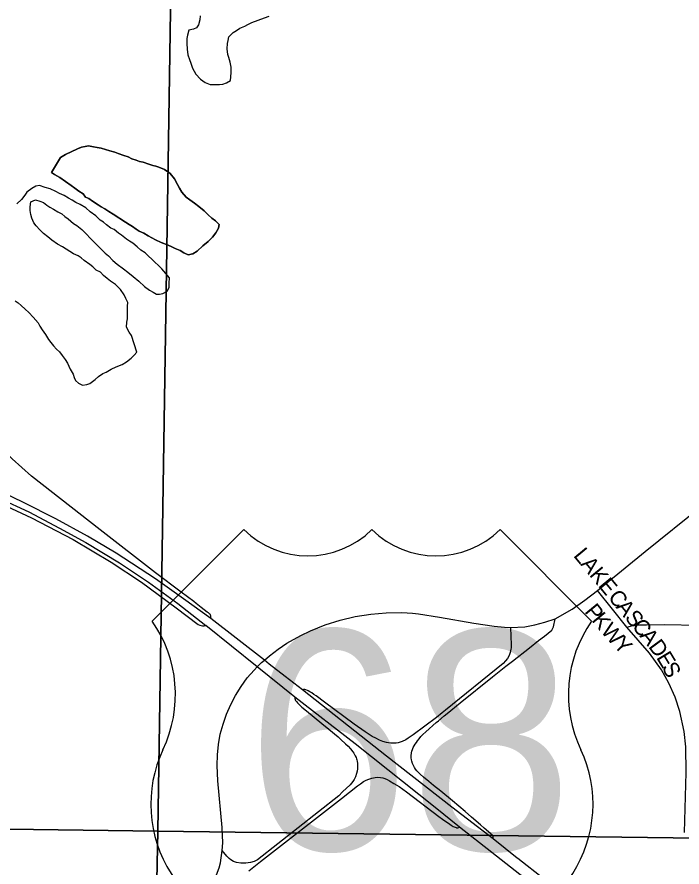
# Model space of a CAD drawing. Extents: x 1587405 to 1714697, y 1028970 to 1155083.
# Drawn here: x 1645208 to 1647315, y 1103006 to 1105700 of the extents above; entities that cross this region are included whole.
import ezdxf

# ---------------------------------------------------------------- set-up
doc = ezdxf.new("R2010")
doc.units = 0
for name, color, linetype in [('GM_X_City_Street', 7, 'Continuous'), ('GM_X_City_Street_Text', 7, 'Continuous'), ('GM_X_Interchange_Ramps', 7, 'Continuous'), ('GM_X_Minor_Lake', 7, 'Continuous'), ('GM_X_Section', 7, 'Continuous'), ('GM_X_State_Route', 7, 'Continuous'), ('GM_X_US_Location', 7, 'Continuous'), ('GM_X_US_Route', 7, 'Continuous'), ('GM_X_US_Shield', 7, 'Continuous')]:
    doc.layers.add(name, color=color, linetype=linetype)

msp = doc.modelspace()

# ---------------------------------------------------------------- linework, layer by layer
at = {"layer": 'GM_X_City_Street'}
for points in [[(1647047.4, 1103881.8), (1647071.8, 1103901.8), (1647198.2, 1104005.5), (1647376.9, 1104149.8), (1647410.2, 1104176.9)], [(1647140.4, 1103766.2), (1647159.4, 1103771.5), (1647169.9, 1103773), (1647177.6, 1103773.5), (1647202.8, 1103773.7), (1647260.2, 1103774.3), (1647365.3, 1103772.3), (1647377, 1103772.9), (1647381.7, 1103773.7), (1647388.9, 1103775.6), (1647393.5, 1103778.1), (1647397.5, 1103780.9), (1647402.1, 1103785.3), (1647404.1, 1103788), (1647405.3, 1103792.3), (1647406.2, 1103799.8), (1647407.1, 1103845.4), (1647410.1, 1103968.5), (1647411.4, 1104055.7), (1647411, 1104139.3), (1647410.2, 1104176.9)], [(1646912.8, 1103792.1), (1646967.4, 1103823.4), (1647007.4, 1103851.3), (1647047.4, 1103881.8)], [(1647140.4, 1103766.2), (1647094.2, 1103822.6), (1647047.4, 1103881.8)], [(1645858.1, 1103058.5), (1645859.5, 1103082.6), (1645857.7, 1103131.4), (1645844.6, 1103278.5), (1645842.1, 1103327.9), (1645842.7, 1103361), (1645845.8, 1103394.1), (1645852, 1103426.8), (1645860.8, 1103458.8), (1645871.9, 1103490.1), (1645885.1, 1103520.4), (1645900.4, 1103549.9), (1645917.8, 1103578.1), (1645937.5, 1103604.9), (1645959.3, 1103630), (1645969, 1103639.9), (1645983, 1103653.6), (1645992, 1103661), (1646008.3, 1103675.6), (1646035.1, 1103696.1), (1646063.1, 1103714.9), (1646107.1, 1103740), (1646137.4, 1103754.5), (1646183.9, 1103773.4), (1646231.3, 1103788.4), (1646279.5, 1103799.8), (1646328.5, 1103807.6), (1646377.9, 1103811.7), (1646427.5, 1103812.4), (1646460.5, 1103810.6), (1646480.4, 1103808.2), (1646546, 1103798), (1646655.1, 1103778.3), (1646719.8, 1103769.1), (1646752.3, 1103766), (1646771.1, 1103765.1)], [(1646771.1, 1103765.1), (1646816.8, 1103767.4), (1646848.5, 1103773.2), (1646880.2, 1103782.2), (1646912.8, 1103792.1)], [(1647322.8, 1103114.9), (1647328.4, 1103305.6), (1647327.1, 1103387.1), (1647321.8, 1103435.3), (1647307.9, 1103498.4), (1647293, 1103544.6), (1647273.6, 1103588.8), (1647249.5, 1103630.7), (1647211.8, 1103683.6), (1647140.4, 1103766.2)], [(1645805.9, 1102915.1), (1645822.5, 1102944.1), (1645837, 1102972.9), (1645848.2, 1103003.1), (1645852.3, 1103018.7), (1645858.1, 1103058.5)]]:
    msp.add_lwpolyline(points, dxfattribs=at)
at = {"layer": 'GM_X_Interchange_Ramps'}
for points in [[(1645822.5, 1103793), (1645735.2, 1103855.4), (1645647, 1103919.2), (1645521.8, 1104000.7), (1645431.3, 1104054.2), (1645330.8, 1104109.3), (1645228.7, 1104161.4), (1645125.3, 1104210.6)], [(1645107.9, 1104179.7), (1645253.9, 1104112.6), (1645385.8, 1104043.4), (1645506.6, 1103971.8), (1645601.9, 1103908.7), (1645712.2, 1103827.5), (1645782, 1103774.9), (1645787, 1103771.9), (1645791.3, 1103770.8), (1645796, 1103770.2), (1645801.2, 1103770.2), (1645806.1, 1103770.8)], [(1646716.6, 1103094.8), (1646716.5, 1103097.3), (1646716.4, 1103099.7), (1646716.3, 1103101.1), (1646716.1, 1103102.4), (1646715.8, 1103103.2), (1646715.4, 1103104.2), (1646714.8, 1103105.3), (1646714, 1103106.5), (1646713.2, 1103107.5), (1646712.1, 1103108.7), (1646710.6, 1103110.1), (1646708.7, 1103111.5), (1646701.3, 1103117.8), (1646687.8, 1103129), (1646676, 1103139.3), (1646648.1, 1103163.5), (1646628.1, 1103181.3), (1646587.9, 1103215.5), (1646550.3, 1103245.8), (1646527.9, 1103264.7), (1646512.9, 1103276.4), (1646495.7, 1103290.8), (1646485.4, 1103299.6), (1646479.7, 1103305.3), (1646474.6, 1103310.8), (1646470.6, 1103315.9), (1646466.8, 1103321.5), (1646463.8, 1103327.2), (1646461.1, 1103333.4), (1646458.7, 1103341.2), (1646457.6, 1103346), (1646457, 1103351.9), (1646456.8, 1103358.5), (1646457.9, 1103367.5), (1646459.1, 1103373.4), (1646460.8, 1103378.5), (1646463.6, 1103384.8), (1646466.5, 1103390.3), (1646469.3, 1103395.1), (1646473.5, 1103401), (1646477.1, 1103406.1), (1646481.7, 1103412.4), (1646487.5, 1103419.2), (1646494.2, 1103426.2), (1646502.8, 1103434.1), (1646536.2, 1103463.6), (1646543.2, 1103469.6), (1646561.3, 1103484.6), (1646570.4, 1103492.5), (1646611.6, 1103526.4), (1646714.9, 1103608.7), (1646757.2, 1103642), (1646778.3, 1103657.8), (1646831.3, 1103700.9), (1646860.4, 1103724.2), (1646878.7, 1103737.2), (1646902, 1103756.2), (1646907.5, 1103766.7), (1646912.8, 1103792.1)], [(1646771.1, 1103765.1), (1646773.9, 1103710.5), (1646773.2, 1103700.3), (1646773, 1103695.9), (1646771.8, 1103690.5), (1646770.7, 1103685.6), (1646768.7, 1103679.5), (1646766.1, 1103674.4), (1646761.9, 1103667.1), (1646755.8, 1103659.1), (1646748.4, 1103651.1), (1646565.6, 1103503), (1646555.4, 1103494.4), (1646536.6, 1103479.6), (1646463.4, 1103424.7), (1646447.4, 1103413.9), (1646440, 1103409.3), (1646428.1, 1103403.6), (1646422.3, 1103401.6), (1646415.8, 1103399.8), (1646408.9, 1103398.8), (1646400.9, 1103398.2), (1646391.8, 1103398.5), (1646384.8, 1103399.1), (1646378.3, 1103400.2), (1646367.2, 1103403.9), (1646356.7, 1103408.3), (1646344.7, 1103413.8), (1646333.7, 1103419.9), (1646311.2, 1103433.8), (1646276, 1103458.3), (1646182.1, 1103528.7), (1646155.9, 1103548), (1646148.8, 1103552.9), (1646141.7, 1103557.4), (1646135.6, 1103561.3), (1646130.2, 1103564.2), (1646127.8, 1103565.3), (1646123.3, 1103567.1), (1646121.8, 1103567.5), (1646119.6, 1103568), (1646117.3, 1103568.2), (1646115.1, 1103568.1), (1646112.2, 1103567.4)], [(1646088.3, 1103543.7), (1646088.2, 1103541.7), (1646088.5, 1103538.7), (1646088.7, 1103537.4), (1646088.9, 1103536.4), (1646089.4, 1103535.2), (1646090, 1103534), (1646090.9, 1103532.7), (1646092.9, 1103530.1), (1646096.6, 1103525.7), (1646099.6, 1103522.6), (1646102.9, 1103519.5), (1646107.4, 1103515.6), (1646110.4, 1103512.8), (1646124.9, 1103501), (1646174.2, 1103460.3), (1646196.2, 1103442.8), (1646225.8, 1103418.2), (1646234.3, 1103410.1), (1646249.2, 1103396.5), (1646256.9, 1103388.4), (1646264.5, 1103380.2), (1646272, 1103371.4), (1646275.4, 1103366.7), (1646277.6, 1103362.6), (1646279.8, 1103358.5), (1646282.3, 1103352.7), (1646283.5, 1103349.2), (1646284.5, 1103345.1), (1646285.4, 1103341.4), (1646286.4, 1103333.8), (1646287.1, 1103328.6), (1646286.9, 1103323.6), (1646286.4, 1103317.4), (1646285.4, 1103310.1), (1646283.7, 1103301.9), (1646280.4, 1103292), (1646276.3, 1103283.3), (1646272, 1103276.5), (1646263.1, 1103265.9), (1646239.5, 1103244.1), (1646227.2, 1103231.7), (1645969.4, 1103028.4), (1645958.8, 1103023.5), (1645947.3, 1103019.7), (1645933, 1103018), (1645925.3, 1103017.9), (1645916.8, 1103018.4), (1645903.3, 1103020.4), (1645894.1, 1103023.2), (1645885.4, 1103028.2), (1645879.6, 1103032.8), (1645872.4, 1103039.9), (1645858.1, 1103058.5)], [(1645942.7, 1102993.7), (1645979.8, 1103023.4), (1646236.5, 1103222.7), (1646287.1, 1103263.1), (1646296, 1103269.4), (1646305.9, 1103276.4), (1646313.8, 1103280.9), (1646322.5, 1103284.6), (1646332.4, 1103287.4), (1646342.4, 1103289.2), (1646351.1, 1103290.1), (1646359.5, 1103289.8), (1646367, 1103288.7), (1646373.4, 1103286.4), (1646380.6, 1103283.1), (1646388, 1103279.3), (1646402.3, 1103270.7), (1646418.4, 1103261), (1646441.8, 1103244.6), (1646544.2, 1103166), (1646555.7, 1103157.6), (1646563.6, 1103152.1), (1646575.1, 1103144.6), (1646583.8, 1103138.7), (1646590.3, 1103134.7), (1646593.5, 1103133), (1646596.1, 1103131.8), (1646599, 1103130.9), (1646600.8, 1103130.5), (1646602.3, 1103130.4), (1646604.7, 1103130.5), (1646607.5, 1103131), (1646610.2, 1103131.8)]]:
    msp.add_lwpolyline(points, dxfattribs=at)
at = {"layer": 'GM_X_Minor_Lake'}
for points in [[(1645787.8, 1105703.2), (1645787.5, 1105691.2), (1645783.2, 1105675.2), (1645777, 1105665.3), (1645766.9, 1105661.5), (1645752.7, 1105657.8), (1645748.4, 1105641.8), (1645746.2, 1105631.8), (1645745.9, 1105615.8), (1645747.5, 1105597.7), (1645749.2, 1105579.6), (1645754.9, 1105565.4), (1645758.6, 1105553.3), (1645764.3, 1105537.1), (1645774, 1105518.9), (1645789.7, 1105502.5), (1645803.6, 1105492.2), (1645819.5, 1105485.9), (1645837.5, 1105485.5), (1645849.6, 1105485.3), (1645859.6, 1105487.1), (1645871.8, 1105490.8), (1645884, 1105498.6), (1645886.5, 1105522.6), (1645886.8, 1105540.7), (1645883.1, 1105556.8), (1645879.4, 1105570.9), (1645875.6, 1105581), (1645874, 1105599.1), (1645874.3, 1105615.2), (1645876.5, 1105625.2), (1645878.7, 1105637.1), (1645893.1, 1105650.9), (1645903.2, 1105656.7), (1645913.4, 1105664.5), (1645929.6, 1105670.2), (1645939.7, 1105676), (1645951.9, 1105681.8), (1645992.3, 1105697.1), (1646006.5, 1105702.8)], [(1645848.6, 1105041.9), (1645836.8, 1105054.2), (1645825, 1105062.5), (1645813.1, 1105072.8), (1645801.3, 1105085), (1645783.6, 1105099.4), (1645769.7, 1105109.7), (1645755.9, 1105120.1), (1645744, 1105128.3), (1645730.3, 1105144.6), (1645722.5, 1105156.8), (1645716.7, 1105169), (1645707.1, 1105187.2), (1645693.4, 1105203.6), (1645675.6, 1105216), (1645657.7, 1105224.3), (1645647.7, 1105226.6), (1645637.7, 1105228.8), (1645625.7, 1105233), (1645607.8, 1105239.4), (1645595.8, 1105241.6), (1645585.9, 1105245.9), (1645571.9, 1105250.2), (1645560, 1105256.4), (1645546, 1105260.7), (1645528.1, 1105267.1), (1645518.2, 1105271.3), (1645502.2, 1105275.6), (1645488.2, 1105279.9), (1645474.3, 1105284.2), (1645462.3, 1105286.5), (1645450.3, 1105288.7), (1645434.3, 1105291.1), (1645424.2, 1105289.2), (1645412.1, 1105287.5), (1645400, 1105281.7), (1645361.5, 1105264.4), (1645345.3, 1105254.7), (1645317.2, 1105206.5)], [(1645317.2, 1105206.5), (1645345.3, 1105254.7), (1645361.5, 1105264.4), (1645400, 1105281.7), (1645412.1, 1105287.5), (1645424.2, 1105289.2), (1645434.3, 1105291.1), (1645450.3, 1105288.7), (1645462.3, 1105286.5), (1645474.3, 1105284.2), (1645488.2, 1105279.9), (1645502.2, 1105275.6), (1645518.2, 1105271.3), (1645528.1, 1105267.1), (1645546, 1105260.7), (1645560, 1105256.4), (1645571.9, 1105250.2), (1645585.9, 1105245.9), (1645595.8, 1105241.6), (1645607.8, 1105239.4), (1645625.7, 1105233), (1645637.7, 1105228.8), (1645647.7, 1105226.6), (1645657.7, 1105224.3), (1645675.6, 1105216), (1645693.4, 1105203.6), (1645707.1, 1105187.2), (1645716.7, 1105169), (1645722.5, 1105156.8), (1645730.3, 1105144.6), (1645744, 1105128.3), (1645755.9, 1105120.1), (1645769.7, 1105109.7), (1645783.6, 1105099.4), (1645801.3, 1105085), (1645813.1, 1105072.8), (1645825, 1105062.5), (1645836.8, 1105054.2), (1645848.6, 1105041.9), (1645846.4, 1105030), (1645838.1, 1105016.1), (1645827.7, 1105002.2), (1645813.4, 1104988.5), (1645797.1, 1104974.8), (1645778.7, 1104957.1), (1645764.5, 1104949.4), (1645750.3, 1104945.6), (1645736.4, 1104951.9), (1645724.6, 1104960.2), (1645708.6, 1104966.5), (1645698.7, 1104970.8), (1645686.8, 1104977), (1645664.9, 1104985.5), (1645647, 1104993.9), (1645635.1, 1105000.1), (1645623.2, 1105006.4), (1645609.3, 1105014.7), (1645595.4, 1105021), (1645585.4, 1105027.2), (1645573.6, 1105035.5), (1645563.7, 1105041.7), (1645551.8, 1105049.9), (1645512.2, 1105074.8), (1645498.3, 1105083.1), (1645486.4, 1105091.4), (1645474.5, 1105097.6), (1645464.6, 1105103.9), (1645446.8, 1105116.3), (1645434.9, 1105124.5), (1645425, 1105128.8), (1645417.1, 1105138.9), (1645403.3, 1105147.2), (1645391.4, 1105157.5), (1645379.6, 1105165.8), (1645361.8, 1105178.2), (1645343.9, 1105190.6), (1645326.1, 1105201), (1645317.2, 1105206.5)], [(1645317.2, 1105206.5), (1645326.1, 1105201), (1645343.9, 1105190.6), (1645361.8, 1105178.2), (1645379.6, 1105165.8), (1645391.4, 1105157.5), (1645403.3, 1105147.2), (1645417.1, 1105138.9), (1645425, 1105128.8), (1645434.9, 1105124.5), (1645446.8, 1105116.3), (1645464.6, 1105103.9), (1645474.5, 1105097.6), (1645486.4, 1105091.4), (1645498.3, 1105083.1), (1645512.2, 1105074.8), (1645551.8, 1105049.9), (1645563.7, 1105041.7), (1645573.6, 1105035.5), (1645585.4, 1105027.2), (1645595.4, 1105021), (1645609.3, 1105014.7), (1645623.2, 1105006.4), (1645635.1, 1105000.1), (1645647, 1104993.9), (1645664.9, 1104985.5), (1645686.8, 1104977), (1645698.7, 1104970.8), (1645708.6, 1104966.5), (1645724.6, 1104960.2), (1645736.4, 1104951.9), (1645750.3, 1104945.6), (1645764.5, 1104949.4), (1645778.7, 1104957.1), (1645797.1, 1104974.8), (1645813.4, 1104988.5), (1645827.7, 1105002.2), (1645838.1, 1105016.1), (1645846.4, 1105030), (1645848.6, 1105041.9)], [(1645690.1, 1104842.5), (1645690.4, 1104856.6), (1645690.7, 1104872.6), (1645678.9, 1104886.9), (1645667.2, 1104901.2), (1645655.4, 1104913.4), (1645645.5, 1104921.7), (1645614, 1104952.4), (1645600.2, 1104960.7), (1645588.3, 1104971), (1645574.5, 1104983.3), (1645564.6, 1104989.5), (1645554.7, 1104995.7), (1645538.9, 1105008.1), (1645529, 1105014.3), (1645515.2, 1105026.6), (1645505.3, 1105030.8), (1645491.4, 1105041.1), (1645481.5, 1105049.4), (1645471.6, 1105055.6), (1645457.9, 1105069.9), (1645440.1, 1105082.3), (1645426.3, 1105094.6), (1645408.4, 1105105), (1645394.5, 1105111.3), (1645382.6, 1105119.6), (1645370.7, 1105125.8), (1645356.8, 1105134.1), (1645342.9, 1105140.4), (1645331, 1105146.7), (1645313.1, 1105155.1), (1645297.2, 1105159.4), (1645279.2, 1105165.8), (1645267.2, 1105164), (1645255, 1105156.3), (1645238.7, 1105144.6), (1645232.5, 1105134.6), (1645222.1, 1105120.8), (1645207.8, 1105107.1)], [(1645570.6, 1104690.5), (1645562.8, 1104700.7), (1645555.1, 1104716.9), (1645555.4, 1104732.9), (1645557.6, 1104742.9), (1645558, 1104763), (1645558.4, 1104783), (1645558.7, 1104795), (1645552.9, 1104807.2), (1645547.1, 1104819.3), (1645535.4, 1104835.6), (1645519.7, 1104852), (1645503.9, 1104862.3), (1645494, 1104870.6), (1645482.2, 1104880.8), (1645472.3, 1104891.1), (1645458.4, 1104897.4), (1645448.6, 1104907.6), (1645438.7, 1104915.8), (1645420.9, 1104928.2), (1645411, 1104936.4), (1645401.1, 1104942.7), (1645387.2, 1104949), (1645351.6, 1104971.8), (1645335.7, 1104980.1), (1645317.9, 1104992.5), (1645306, 1105002.8), (1645292.2, 1105013.1), (1645280.4, 1105025.3), (1645268.6, 1105037.6), (1645260.8, 1105047.8), (1645255.1, 1105062), (1645251.3, 1105074.1), (1645249.5, 1105086.1), (1645249.8, 1105098.2), (1645252.1, 1105114.2), (1645266.3, 1105119.9), (1645280.2, 1105115.6), (1645292.2, 1105111.4), (1645302, 1105103.1), (1645312, 1105096.9), (1645323.9, 1105090.7), (1645337.7, 1105082.4), (1645349.7, 1105076.1), (1645359.5, 1105067.9), (1645369.4, 1105059.7), (1645387.2, 1105045.3), (1645397.1, 1105039), (1645412.9, 1105026.7), (1645426.6, 1105012.4), (1645440.4, 1104998), (1645456.1, 1104981.7), (1645487.6, 1104950.9), (1645497.4, 1104942.7), (1645511.2, 1104928.4), (1645525, 1104916.1), (1645544.8, 1104901.6), (1645558.6, 1104891.3), (1645576.4, 1104876.9), (1645594.2, 1104862.5), (1645611.9, 1104846.1), (1645627.7, 1104833.8), (1645639.6, 1104827.5), (1645649.5, 1104821.3), (1645659.5, 1104821.1), (1645669.6, 1104822.9), (1645683.8, 1104830.6), (1645690.1, 1104842.5)], [(1645201.6, 1104800.3), (1645211.5, 1104794), (1645221.4, 1104785.8), (1645233.2, 1104773.5), (1645245, 1104763.3), (1645258.7, 1104748.9), (1645274.4, 1104730.6), (1645280.2, 1104720.4), (1645288, 1104708.2), (1645297.8, 1104694), (1645307.5, 1104677.7), (1645315.3, 1104667.6), (1645323.1, 1104657.4), (1645332.9, 1104647.1), (1645342.8, 1104638.9), (1645350.6, 1104626.7), (1645360.4, 1104614.5), (1645368.1, 1104602.3), (1645375.8, 1104584.1), (1645385.5, 1104567.8), (1645389.3, 1104557.7), (1645393.1, 1104547.6), (1645403, 1104539.4), (1645414.9, 1104533.1), (1645429, 1104534.9), (1645439.1, 1104538.7), (1645455.4, 1104550.4), (1645465.6, 1104560.2), (1645479.9, 1104569.9), (1645490, 1104573.8), (1645506.2, 1104583.4), (1645522.4, 1104591.1), (1645540.6, 1104598.8), (1645554.8, 1104606.5), (1645569.1, 1104618.3), (1645579.4, 1104628.1), (1645587.6, 1104638), (1645570.6, 1104690.5)]]:
    msp.add_lwpolyline(points, dxfattribs=at)
at = {"layer": 'GM_X_Section'}
for points in [[(1640448.7, 1108458.5), (1645734.9, 1108387.2), (1645653.7, 1103119), (1640371.5, 1103190.4)], [(1645734.9, 1108387.2), (1651041.3, 1108325.5), (1650961.9, 1103051.3), (1645653.7, 1103119)], [(1645653.7, 1103119), (1645545.8, 1097805.3), (1640291.9, 1097896.4), (1640371.5, 1103190.4)], [(1650961.9, 1103051.3), (1650963.1, 1102991.2), (1650873.6, 1097703.2), (1645545.8, 1097805.3), (1645653.7, 1103119)]]:
    msp.add_lwpolyline(points, close=True, dxfattribs=at)
at = {"layer": 'GM_X_State_Route'}
msp.add_lwpolyline([(1644892.1, 1104290), (1645046.8, 1104222.2), (1645063.6, 1104214.9), (1645151.9, 1104174), (1645245, 1104131.2), (1645342.7, 1104079.8), (1645426.4, 1104034), (1645532.6, 1103969.5), (1645624.7, 1103908.1), (1645716.9, 1103841.4), (1645806.1, 1103770.8)], dxfattribs=at)
at = {"layer": 'GM_X_US_Route'}
for points in [[(1645471.2, 1104074.8), (1645253.8, 1104244.1), (1645192.6, 1104299.4), (1645134.4, 1104357.6), (1645078.9, 1104418.6), (1645037.4, 1104469.7), (1644999.1, 1104523.4), (1644964, 1104579.2), (1644939.7, 1104622.2), (1644917.8, 1104666.5), (1644892.1, 1104727.1), (1644878.8, 1104758.9), (1644866.9, 1104791.5), (1644852.4, 1104837.5), (1644839.2, 1104888.8), (1644827.3, 1104948.7), (1644818.4, 1105013.5), (1644811.6, 1105079.1), (1644807.5, 1105144.9), (1644805.7, 1105227.3), (1644807.7, 1105306.2), (1644808, 1105351.5), (1644812.5, 1105488.6)], [(1645822.5, 1103793), (1645822.6, 1103796.4), (1645822.5, 1103799.1), (1645822.1, 1103801.4), (1645821.4, 1103803.7), (1645820.5, 1103805.6), (1645818.9, 1103807.6), (1645816.4, 1103809.6), (1645814.5, 1103811.1), (1645810.8, 1103814), (1645801.3, 1103820.9), (1645791.6, 1103828.3), (1645775.6, 1103840.8), (1645767.8, 1103846.9), (1645727.9, 1103876.7), (1645646.9, 1103937.8), (1645471.2, 1104074.8)], [(1647331.6, 1102565), (1647086.7, 1102757.9), (1646712.7, 1103051.9), (1646610.2, 1103131.8), (1646533.3, 1103194.4), (1646279.1, 1103396.3), (1646088.3, 1103543.7), (1645969, 1103639.9), (1645806.1, 1103770.8)], [(1646007.2, 1103649.1), (1645992, 1103661), (1645822.5, 1103793)], [(1646057.6, 1103609.9), (1646007.2, 1103649.1)], [(1646795.2, 1103032.5), (1646793.1, 1103034.2), (1646716.6, 1103094.8), (1646586.1, 1103195.9), (1646378.7, 1103357.2), (1646112.2, 1103567.4), (1646057.6, 1103609.9)], [(1646878.5, 1102967.5), (1646795.2, 1103032.5)]]:
    msp.add_lwpolyline(points, dxfattribs=at)
at = {"layer": 'GM_X_US_Shield'}
for p, q in [((1645926.3, 1104075.2), (1645636.3, 1103785.1)), ((1647028.5, 1103785.1), (1646738.4, 1104075.2))]:
    msp.add_line(p, q, dxfattribs=at)
for centre, radius, start, end in [((1646129.4, 1104282.3), 290, 225.573, 314.427), ((1646535.4, 1104282.3), 290, 225.573, 314.427), ((1645303.7, 1103552.2), 406.1, 334.5471, 35.0009), ((1647361.1, 1103552.2), 406.1, 144.9991, 205.4529), ((1646037.8, 1103205), 406.1, 154.8319, 270.6383), ((1646626.9, 1103205), 406.1, 269.3617, 25.1681)]:
    msp.add_arc(centre, radius, start, end, dxfattribs=at)

# ---------------------------------------------------------------- texts
at = {"layer": 'GM_X_City_Street_Text'}
for s, rotation, p in [('L', 309.5432, (1646968.9, 1103992)), ('A', 309.537, (1646991.3, 1103964.9)), ('K', 309.5352, (1647019.3, 1103930.9)), ('E', 309.5432, (1647047.3, 1103897)), ('C', 309.5497, (1647078.2, 1103859.7)), ('P', 309.2913, (1647004.2, 1103815)), ('A', 309.5511, (1647103.4, 1103829.1)), ('K', 309.5433, (1647026.7, 1103787.5)), ('S', 309.5258, (1647131.4, 1103795.2)), ('W', 310.9939, (1647055.5, 1103752.6)), ('C', 309.5497, (1647153.8, 1103768)), ('A', 309.537, (1647179, 1103737.5)), ('Y', 313.9052, (1647094.9, 1103707.4)), ('D', 306.4983, (1647206.6, 1103704.1)), ('E', 301.1512, (1647232.1, 1103669.8)), ('S', 296.4184, (1647249.8, 1103640.6))]:
    msp.add_text(s, height=50, rotation=rotation, dxfattribs=at).set_placement(p)
at = {"layer": 'GM_X_US_Location'}
for s in ['0', '/']:
    msp.add_text(s, height=1, dxfattribs=at).set_placement((1646332.1, 1103402.6))
msp.add_text('68', height=1, rotation=0, dxfattribs=at).set_placement((1646125.6, 1103195.6))
at = {"layer": 'GM_X_US_Shield'}
msp.add_text('68', height=696.1, dxfattribs=at).set_placement((1645933.9, 1103060))

doc.saveas('drawing.dxf')
